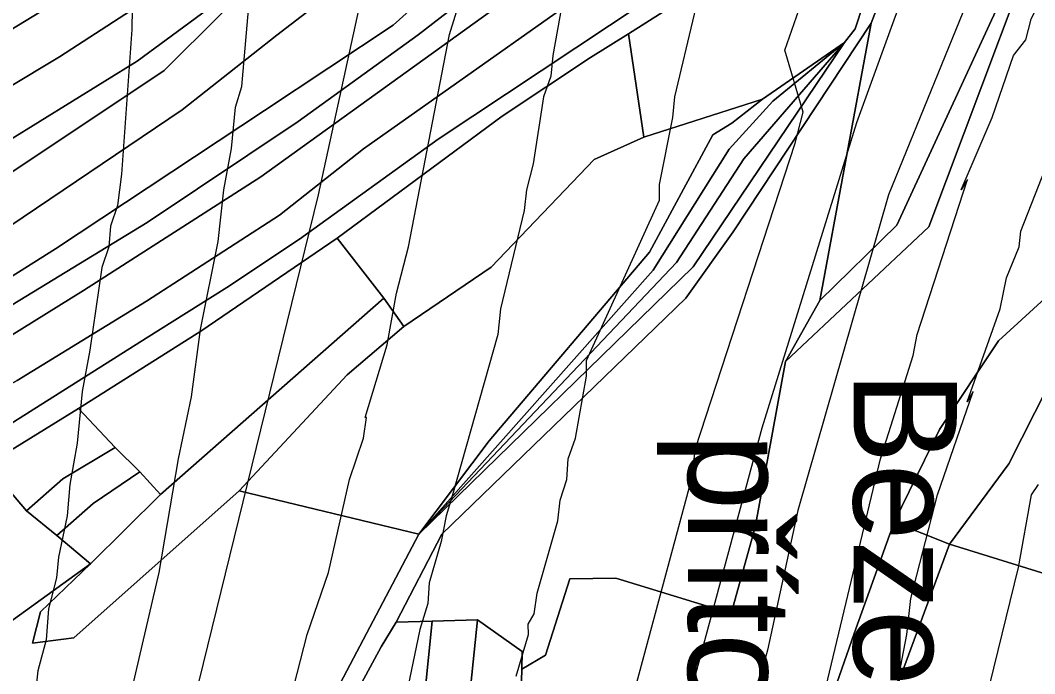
# Model space of a CAD drawing. Extents: x -510989 to -501240, y -1184665 to -1176098.
# Drawn here: x -503911.8 to -503715.6, y -1182831.5 to -1182705.2 of the extents above; entities that cross this region are included whole.
import ezdxf

# ---------------------------------------------------------------- set-up
doc = ezdxf.new("R2010")
doc.units = 0
for name, color, linetype in [('lesni_pozemek', 7, 'Continuous'), ('NAVRH_rozvodnice', 7, 'Continuous'), ('ostatni_plocha_x_neplodna_puda', 7, 'Continuous'), ('ostatni_plocha_x_ostatni_komunikace', 7, 'Continuous'), ('STAV_zaplavove_uzemi', 7, 'Continuous'), ('trvaly_travni_porost', 7, 'Continuous'), ('vrstevnice_01', 7, 'Continuous'), ('vrstevnice_02', 7, 'Continuous')]:
    doc.layers.add(name, color=color, linetype=linetype)

msp = doc.modelspace()

# ---------------------------------------------------------------- linework, layer by layer
at = {"layer": 'lesni_pozemek'}
msp.add_lwpolyline([(-503815.3, -1182848.5), (-503814.81, -1182830.66), (-503810.23, -1182827.99), (-503805.49, -1182813.21), (-503796.62, -1182813.1), (-503774.32, -1182819.89), (-503769.66, -1182803.25), (-503763.8, -1182771.19), (-503736.07, -1182745.14), (-503708.55, -1182671.87), (-503698.78, -1182685.73), (-503674.67, -1182720.41), (-503681.32, -1182727.83), (-503688.28, -1182735.56), (-503700.11, -1182746.61), (-503722.61, -1182767.17), (-503734.02, -1182784.35), (-503742.79, -1182802.23), (-503750.5, -1182823.77), (-503764.38, -1182863.46)], dxfattribs=at)
for points in [[(-503747.23, -1182705.75), (-503757.14, -1182759.37), (-503763.8, -1182771.19), (-503769.66, -1182803.25), (-503774.32, -1182819.89), (-503796.62, -1182813.1), (-503805.49, -1182813.21), (-503810.23, -1182827.99), (-503814.81, -1182830.66), (-503814.72, -1182827.26), (-503823.35, -1182821.12), (-503832.13, -1182821.4), (-503839.1, -1182821.61), (-503830.25, -1182804.58), (-503783.06, -1182758.94), (-503773.9, -1182746.1)], [(-503674.67, -1182720.41), (-503671.77, -1182724.91), (-503683.88, -1182734.04), (-503705.49, -1182761.09), (-503720.59, -1182790.96), (-503732.11, -1182806.53), (-503742.79, -1182802.23), (-503734.02, -1182784.35), (-503722.61, -1182767.17), (-503700.11, -1182746.61), (-503688.28, -1182735.56), (-503681.32, -1182727.83)], [(-503671.77, -1182724.91), (-503669.07, -1182727.52), (-503675.92, -1182743.74), (-503682.58, -1182760.02), (-503688.26, -1182773.37), (-503695.87, -1182788.25), (-503709.67, -1182813.44), (-503732.11, -1182806.53), (-503720.59, -1182790.96), (-503705.49, -1182761.09), (-503683.88, -1182734.04)], [(-503742.79, -1182802.23), (-503732.11, -1182806.53), (-503742.64, -1182835.15), (-503750.8, -1182863.28), (-503764.38, -1182863.46), (-503750.5, -1182823.77)], [(-503709.67, -1182813.44), (-503713.66, -1182829.7), (-503712.4, -1182835.5), (-503709.78, -1182837.23), (-503712.58, -1182847.07), (-503711.26, -1182855.42), (-503718.66, -1182873.27), (-503750.8, -1182863.28), (-503742.64, -1182835.15), (-503732.11, -1182806.53)], [(-503839.1, -1182821.61), (-503832.13, -1182821.4), (-503835.68, -1182856.53), (-503842.23, -1182894.82), (-503852.73, -1182893.25), (-503850.3, -1182879.16), (-503852.37, -1182855.24), (-503849.63, -1182840.43), (-503842, -1182826.37)], [(-503832.13, -1182821.4), (-503823.35, -1182821.12), (-503828.1, -1182866.76), (-503831.46, -1182887.97), (-503838.37, -1182906.57), (-503842.23, -1182894.82), (-503835.68, -1182856.53)], [(-503823.35, -1182821.12), (-503814.72, -1182827.26), (-503814.81, -1182830.66), (-503815.3, -1182848.5), (-503820.96, -1182876.75), (-503824.8, -1182891.09), (-503828.67, -1182903.18), (-503832.9, -1182908.1), (-503838.37, -1182906.57), (-503831.46, -1182887.97), (-503828.1, -1182866.76)]]:
    msp.add_lwpolyline(points, close=True, dxfattribs=at)
at = {"layer": 'ostatni_plocha_x_neplodna_puda'}
for points in [[(-503712.49, -1182654.99), (-503711.07, -1182661.09), (-503710.09, -1182665.25), (-503708.55, -1182671.87), (-503720.05, -1182696.6), (-503742.27, -1182744.85), (-503757.14, -1182759.37), (-503747.23, -1182705.75), (-503733.2, -1182669.28)], [(-503708.55, -1182671.87), (-503736.07, -1182745.14), (-503763.8, -1182771.19), (-503757.14, -1182759.37), (-503742.27, -1182744.85), (-503720.05, -1182696.6)], [(-503752.38, -1182709.54), (-503766.25, -1182720.83), (-503774.71, -1182730.11), (-503789.37, -1182753.52), (-503834.74, -1182804.56), (-503821.09, -1182786.52), (-503790.09, -1182750.03), (-503777.86, -1182727.36), (-503774.16, -1182725.09), (-503768.23, -1182720.47)], [(-503752.38, -1182709.54), (-503771.84, -1182732.01), (-503784.87, -1182752.02), (-503834.74, -1182804.56), (-503789.37, -1182753.52), (-503774.71, -1182730.11), (-503766.25, -1182720.83)], [(-503752.38, -1182709.54), (-503781.68, -1182752.88), (-503834.74, -1182804.56), (-503784.87, -1182752.02), (-503771.84, -1182732.01)]]:
    msp.add_lwpolyline(points, close=True, dxfattribs=at)
at = {"layer": 'ostatni_plocha_x_ostatni_komunikace'}
for points in [[(-503851.82, -1182837), (-503834.74, -1182804.56), (-503781.68, -1182752.88), (-503752.38, -1182709.54), (-503750.34, -1182706.89), (-503739.46, -1182673.67), (-503737.48, -1182667.37), (-503700.56, -1182632.7)], [(-503712.75, -1182649.34), (-503717.7, -1182653.35), (-503732.26, -1182666.7), (-503733.2, -1182669.28), (-503747.23, -1182705.75), (-503773.9, -1182746.1), (-503783.06, -1182758.94), (-503830.25, -1182804.58), (-503839.1, -1182821.61), (-503842, -1182826.37), (-503849.63, -1182840.43)]]:
    msp.add_lwpolyline(points, dxfattribs=at)
at = {"layer": 'STAV_zaplavove_uzemi'}
msp.add_spline([(-502250.32, -1184002.61), (-502355.07, -1183875.41), (-502442.37, -1183790.61), (-502477.29, -1183700.82), (-502532.16, -1183578.61), (-502567.08, -1183448.91), (-502626.05, -1183402.34), (-502705.41, -1183380.59), (-502814.2, -1183349.87), (-502882.03, -1183297.39), (-502931.95, -1183237.24), (-503042.02, -1183107.97), (-503139.64, -1183018.94), (-503222.14, -1182957.59), (-503308.56, -1182839.96), (-503316.24, -1182784.92), (-503330.32, -1182756.77), (-503348.24, -1182719.65), (-503334.16, -1182651.82), (-503323.92, -1182595.5), (-503313.68, -1182526.39), (-503294.1, -1182480.5), (-503251.86, -1182396.03), (-503229.34, -1182314.37), (-503216.1, -1182227.15), (-503242.43, -1182174.5), (-503271.86, -1182129.59), (-503287.34, -1182081.58), (-503343.88, -1182028.1), (-503361.79, -1182008.91), (-503396.35, -1181952.59), (-503442.43, -1181933.39), (-503497.46, -1181888.6), (-503525.62, -1181860.44), (-503528.18, -1181837.4), (-503548.66, -1181767.01), (-503558.9, -1181729.89), (-503576.82, -1181682.53), (-503578.1, -1181621.1), (-503567.86, -1181572.46), (-503552.5, -1181536.63), (-503538.04, -1181458.36), (-503518.33, -1181411.9), (-503509.88, -1181341.51), (-503497.21, -1181207.63), (-503499.77, -1181097.56), (-503498.02, -1181031.35), (-503510.82, -1180970.85), (-503549.22, -1180952.23), (-503571.32, -1180940.6), (-503605.07, -1180937.11), (-503651.61, -1180939.44), (-503671.39, -1180917.33), (-503679.53, -1180892.89), (-503713.27, -1180871.95), (-503727.24, -1180859.15), (-503734.22, -1180833.55), (-503728.4, -1180799.81), (-503741.2, -1180770.72), (-503722.82, -1180725.17), (-503721.54, -1180703.41), (-503731.78, -1180697.01), (-503767.61, -1180699.57), (-503790.65, -1180697.01), (-503817.53, -1180697.01), (-503861.04, -1180686.77), (-503889.2, -1180675.25), (-503900.72, -1180668.85), (-503953.2, -1180679.09), (-503997.99, -1180697.01), (-504063.27, -1180722.61), (-504109.34, -1180749.49), (-504142.62, -1180776.36), (-504177.18, -1180796.84), (-504211.73, -1180817.32), (-504414.98, -1180961.5), (-504472.7, -1180998.11), (-504544.51, -1181068.5), (-504600.82, -1181143.12), (-504621.94, -1181196.62), (-504641.65, -1181267.01), (-504660.25, -1181350.62), (-504634.7, -1181398.32), (-504617.66, -1181447.72), (-504600.62, -1181492.01), (-504587, -1181548.23), (-504592.11, -1181628.29), (-504569.96, -1181682.81), (-504568.26, -1181664.07), (-504554.63, -1181621.48), (-504547.82, -1181597.63)], degree=3, dxfattribs=at)
at = {"layer": 'trvaly_travni_porost'}
for points in [[(-503925.57, -1182714.27), (-503891.69, -1182693.64), (-503861, -1182669.86), (-503836.29, -1182653.75), (-503816.31, -1182643.11), (-503801.05, -1182633.83), (-503754.26, -1182603.79), (-503733.78, -1182586.69), (-503681.9, -1182556.28)], [(-503671.08, -1182579.72), (-503716.2, -1182605.22), (-503780.93, -1182640.49), (-503817.87, -1182663.28), (-503844.5, -1182680.97), (-503862.11, -1182693.17), (-503889.21, -1182713.15), (-503926.78, -1182736.35)], [(-503920.27, -1182739.07), (-503883.97, -1182714.9), (-503862.11, -1182693.17), (-503844.5, -1182680.97), (-503817.87, -1182663.28), (-503780.93, -1182640.49), (-503716.2, -1182605.22), (-503671.08, -1182579.72)], [(-503704.5, -1182584.21), (-503733.74, -1182602.05), (-503752.8, -1182611.99), (-503780.71, -1182630.48), (-503800.86, -1182642.12), (-503818.56, -1182651.66), (-503850.61, -1182674.05), (-503889.21, -1182702.59), (-503904.23, -1182712.32), (-503935.17, -1182730.84)], [(-503935.17, -1182730.84), (-503904.23, -1182712.32), (-503889.21, -1182702.59), (-503850.61, -1182674.05), (-503818.56, -1182651.66), (-503811.45, -1182650.33), (-503785.92, -1182638.29), (-503776.46, -1182632.91), (-503750.12, -1182616.95), (-503752.8, -1182611.99), (-503733.74, -1182602.05), (-503704.5, -1182584.21)], [(-503698.15, -1182607.02), (-503738.23, -1182628.08), (-503777.28, -1182651.95), (-503808.74, -1182668.11), (-503839.71, -1182690.84), (-503862.16, -1182708.11), (-503880.47, -1182722.51), (-503916.43, -1182746.75)], [(-503916.43, -1182746.75), (-503880.47, -1182722.51), (-503862.16, -1182708.11), (-503839.71, -1182690.84), (-503808.74, -1182668.11), (-503777.28, -1182651.95), (-503738.23, -1182628.08), (-503698.15, -1182607.02)], [(-504054.69, -1182841.67), (-504033.35, -1182826.97), (-504007.51, -1182813.1), (-503976.18, -1182798.59), (-503960.96, -1182790.74), (-503916.35, -1182767.82), (-503899.59, -1182757.49), (-503865.29, -1182735.48), (-503794.11, -1182684.2), (-503761.17, -1182664.67), (-503740.25, -1182644.34), (-503736.15, -1182640.63), (-503712.16, -1182627.49)], [(-503712.16, -1182627.49), (-503736.15, -1182640.63), (-503780.53, -1182663.3), (-503799.57, -1182673.76), (-503817.33, -1182686.08), (-503839.67, -1182706.14), (-503864.54, -1182722.66), (-503904.98, -1182749.38), (-503927.71, -1182763.71)], [(-504028.66, -1182837.29), (-504006.23, -1182823.79), (-503974.26, -1182806.01), (-503945.9, -1182792.59), (-503927.93, -1182783.4), (-503912.4, -1182774.88), (-503887.4, -1182759.5), (-503861.66, -1182742.88), (-503845.42, -1182730.07), (-503788.61, -1182689.91), (-503745.69, -1182663.07), (-503724.62, -1182648.32), (-503700.56, -1182632.7), (-503737.48, -1182667.37), (-503747.16, -1182674.72), (-503791.16, -1182701.79), (-503830.95, -1182728.18), (-503857.76, -1182747.57), (-503871.81, -1182756.9), (-503887.47, -1182766.7), (-503938, -1182798.58), (-503965.08, -1182810.96), (-503993.8, -1182827.15), (-504039.7, -1182858.95)], [(-503700.56, -1182632.7), (-503724.62, -1182648.32), (-503745.69, -1182663.07), (-503788.61, -1182689.91), (-503845.42, -1182730.07), (-503861.66, -1182742.88), (-503887.4, -1182759.5), (-503912.4, -1182774.88), (-503927.93, -1182783.4), (-503945.9, -1182792.59), (-503974.26, -1182806.01), (-504006.23, -1182823.79), (-504028.66, -1182837.29)], [(-504039.7, -1182858.95), (-503993.8, -1182827.15), (-503965.08, -1182810.96), (-503938, -1182798.58), (-503887.47, -1182766.7), (-503871.81, -1182756.9), (-503857.76, -1182747.57), (-503830.95, -1182728.18), (-503791.16, -1182701.79), (-503747.16, -1182674.72), (-503737.48, -1182667.37), (-503739.46, -1182673.67), (-503769.96, -1182692.43), (-503794.16, -1182707.84), (-503801.54, -1182712.42), (-503818.58, -1182723.78), (-503850.5, -1182747.37), (-503876.9, -1182765.34), (-503900.51, -1182780.26), (-503913.7, -1182788.38), (-503934.82, -1182800.1), (-503960.27, -1182813.61), (-503990.87, -1182830.74), (-504009.12, -1182840.7)]]:
    msp.add_lwpolyline(points, dxfattribs=at)
for points in [[(-503763.24, -1182600.92), (-503733.78, -1182586.69), (-503754.26, -1182603.79), (-503801.05, -1182633.83), (-503816.31, -1182643.11), (-503836.29, -1182653.75), (-503861, -1182669.86), (-503891.69, -1182693.64), (-503925.57, -1182714.27), (-503961.31, -1182735.32), (-504023.83, -1182766.32), (-504052.14, -1182785.56), (-504073.09, -1182796.86), (-504087.17, -1182803.98), (-504090.31, -1182799.54), (-504059.05, -1182782.15), (-504006.38, -1182750.87), (-503952.31, -1182724.96), (-503931.08, -1182713.41), (-503890.52, -1182687.1), (-503864.69, -1182668.21), (-503829.25, -1182643.72), (-503788, -1182618.44)], [(-503740.25, -1182644.34), (-503802.57, -1182683.04), (-503834.81, -1182708.01), (-503858.05, -1182724.78), (-503887.25, -1182744.32), (-503931.6, -1182771.34), (-504001.26, -1182807.54), (-504036.07, -1182824.72), (-504046.65, -1182831.8), (-504056.65, -1182839.04), (-504058.42, -1182836.48), (-504048.37, -1182828.89), (-504039.55, -1182823), (-504017.47, -1182811.17), (-503959.23, -1182781.42), (-503942.97, -1182772.85), (-503927.71, -1182763.71), (-503904.98, -1182749.38), (-503864.54, -1182722.66), (-503839.67, -1182706.14), (-503817.33, -1182686.08), (-503799.57, -1182673.76), (-503780.53, -1182663.3), (-503736.15, -1182640.63)], [(-503761.17, -1182664.67), (-503794.11, -1182684.2), (-503865.29, -1182735.48), (-503899.59, -1182757.49), (-503916.35, -1182767.82), (-503960.96, -1182790.74), (-503976.18, -1182798.59), (-504007.51, -1182813.1), (-504033.35, -1182826.97), (-504054.69, -1182841.67), (-504056.65, -1182839.04), (-504046.65, -1182831.8), (-504036.07, -1182824.72), (-504001.26, -1182807.54), (-503931.6, -1182771.34), (-503887.25, -1182744.32), (-503858.05, -1182724.78), (-503834.81, -1182708.01), (-503802.57, -1182683.04), (-503740.25, -1182644.34)], [(-503769.96, -1182692.43), (-503739.46, -1182673.67), (-503750.34, -1182706.89), (-503752.38, -1182709.54), (-503768.23, -1182720.47), (-503791.23, -1182727.8), (-503794.16, -1182707.84)], [(-503889.21, -1182713.15), (-503862.11, -1182693.17), (-503883.97, -1182714.9), (-503920.27, -1182739.07), (-503950.26, -1182757.75), (-503986.82, -1182775.12), (-504026.24, -1182797.01), (-504038.91, -1182804.57), (-504069.03, -1182821.55), (-504071.02, -1182818.63), (-504072.8, -1182816.29), (-504036.99, -1182796.37), (-504017.78, -1182785.09), (-503984.41, -1182766.58), (-503950.45, -1182750.11), (-503926.78, -1182736.35)], [(-503794.16, -1182707.84), (-503791.23, -1182727.8), (-503800.79, -1182732.12), (-503820.72, -1182752.98), (-503837.64, -1182764.4), (-503841.46, -1182758.94), (-503850.5, -1182747.37), (-503818.58, -1182723.78), (-503801.54, -1182712.42)], [(-503768.23, -1182720.47), (-503774.16, -1182725.09), (-503777.86, -1182727.36), (-503790.09, -1182750.03), (-503821.09, -1182786.52), (-503834.74, -1182804.56), (-503869.44, -1182796.22), (-503848.58, -1182773.74), (-503837.64, -1182764.4), (-503820.72, -1182752.98), (-503800.79, -1182732.12), (-503791.23, -1182727.8)], [(-503841.46, -1182758.94), (-503884.67, -1182796.89), (-503888.68, -1182792.5), (-503893.44, -1182787.83), (-503900.51, -1182780.26), (-503876.9, -1182765.34), (-503850.5, -1182747.37)], [(-503841.46, -1182758.94), (-503837.64, -1182764.4), (-503848.58, -1182773.74), (-503869.44, -1182796.22), (-503901.42, -1182824.59), (-503909.45, -1182825.66), (-503907.87, -1182819.58), (-503898.23, -1182810.34), (-503884.67, -1182796.89)], [(-503893.44, -1182787.83), (-503903.53, -1182793.88), (-503910.57, -1182800.07), (-503916.07, -1182793.7), (-503933.46, -1182804.88), (-503951.36, -1182814.3), (-503989.96, -1182834.23), (-504016.4, -1182849.54), (-504036.63, -1182862.36), (-504038.46, -1182860.38), (-504009.12, -1182840.7), (-503990.87, -1182830.74), (-503960.27, -1182813.61), (-503934.82, -1182800.1), (-503913.7, -1182788.38), (-503900.51, -1182780.26)], [(-503893.44, -1182787.83), (-503888.68, -1182792.5), (-503897.7, -1182798.62), (-503904.69, -1182804.84), (-503910.57, -1182800.07), (-503903.53, -1182793.88)], [(-503884.67, -1182796.89), (-503898.23, -1182810.34), (-503904.69, -1182804.84), (-503897.7, -1182798.62), (-503888.68, -1182792.5)], [(-503916.07, -1182793.7), (-503910.57, -1182800.07), (-503904.69, -1182804.84), (-503898.23, -1182810.34), (-503937.12, -1182838.42), (-503964.15, -1182855.08), (-504012.61, -1182887.19), (-504025.97, -1182872.48), (-504036.63, -1182862.36), (-504016.4, -1182849.54), (-503989.96, -1182834.23), (-503951.36, -1182814.3), (-503933.46, -1182804.88)], [(-503869.44, -1182796.22), (-503834.74, -1182804.56), (-503851.82, -1182837), (-503855.53, -1182855.21), (-503867.73, -1182855.72), (-503884.6, -1182853.49), (-503902.3, -1182846.68), (-503922.46, -1182866.64), (-503989.06, -1182912.26), (-503999.59, -1182903.02), (-504012.61, -1182887.19), (-503964.15, -1182855.08), (-503937.12, -1182838.42), (-503898.23, -1182810.34), (-503907.87, -1182819.58), (-503909.45, -1182825.66), (-503901.42, -1182824.59)]]:
    msp.add_lwpolyline(points, close=True, dxfattribs=at)
at = {"layer": 'vrstevnice_01'}
for points in [[(-503893.31, -1182848), (-503884.91, -1182812), (-503881.19, -1182790), (-503878.69, -1182778), (-503876.91, -1182765), (-503873.5, -1182748), (-503872.41, -1182738), (-503870.91, -1182730), (-503870.19, -1182722), (-503868.91, -1182718), (-503865.19, -1182675), (-503865.31, -1182671), (-503864.81, -1182667), (-503865.19, -1182663), (-503865.31, -1182653), (-503864.81, -1182647), (-503865.41, -1182643), (-503865.69, -1182634), (-503869.81, -1182602), (-503870.59, -1182597), (-503870.41, -1182589), (-503871.59, -1182579), (-503873.31, -1182575)], [(-503791.81, -1182871), (-503768.31, -1182784), (-503750, -1182725), (-503735.09, -1182684), (-503724, -1182659), (-503714.31, -1182645)], [(-503761.91, -1182859), (-503745.41, -1182790), (-503739.09, -1182770), (-503738.31, -1182766), (-503728.59, -1182736), (-503729.81, -1182738), (-503723.81, -1182724), (-503719.69, -1182712), (-503717.31, -1182709), (-503716.31, -1182705), (-503714.41, -1182701), (-503707, -1182686), (-503701.69, -1182677), (-503699.41, -1182674), (-503695.91, -1182671), (-503691.31, -1182666), (-503681.09, -1182655), (-503674.81, -1182647)], [(-503815.91, -1182832), (-503813.5, -1182824), (-503813.59, -1182822), (-503812.41, -1182820), (-503811.81, -1182816), (-503807.81, -1182802), (-503807.41, -1182798), (-503806.09, -1182794), (-503805.81, -1182790), (-503804.41, -1182786), (-503802.31, -1182774), (-503802.31, -1182771), (-503788.19, -1182740), (-503788.19, -1182737), (-503785.59, -1182724), (-503785.19, -1182720), (-503777.59, -1182688)], [(-503858.91, -1182834), (-503856.31, -1182824), (-503852.19, -1182812), (-503848.09, -1182794), (-503845.41, -1182786), (-503844.81, -1182782), (-503845.09, -1182782), (-503840.81, -1182768), (-503839, -1182758), (-503836.69, -1182749), (-503828.81, -1182708), (-503826.31, -1182700)], [(-503714.91, -1182795), (-503716.31, -1182797), (-503718.81, -1182811), (-503732.31, -1182866)]]:
    msp.add_lwpolyline(points, dxfattribs=at)
at = {"layer": 'vrstevnice_02'}
for points in [[(-503887.5, -1182875), (-503854.09, -1182739), (-503844.31, -1182694), (-503839.09, -1182666), (-503836.19, -1182624), (-503830, -1182593), (-503828.91, -1182569), (-503832.91, -1182549), (-503840.19, -1182532), (-503862, -1182495), (-503870.41, -1182474), (-503886.09, -1182419)], [(-503763.09, -1182576), (-503764.69, -1182582), (-503765, -1182586), (-503767.91, -1182594), (-503769.69, -1182602), (-503773.09, -1182612), (-503776.81, -1182619), (-503776.69, -1182622), (-503778.09, -1182626), (-503787, -1182644), (-503793.19, -1182662), (-503802.31, -1182684), (-503806.41, -1182701), (-503807, -1182702), (-503808.81, -1182712), (-503809.19, -1182716), (-503810.59, -1182720), (-503812.59, -1182733), (-503813.91, -1182738)], [(-503797.09, -1182850), (-503782, -1182794), (-503781.19, -1182788), (-503761.91, -1182729), (-503760.41, -1182723), (-503763.91, -1182711), (-503753.09, -1182680), (-503744.31, -1182661), (-503733.81, -1182643), (-503725, -1182633), (-503716.41, -1182619), (-503704.31, -1182590)], [(-503705.09, -1182661), (-503719.5, -1182684), (-503726.81, -1182697), (-503743.91, -1182739), (-503761.41, -1182800), (-503767.31, -1182827), (-503778.59, -1182868)], [(-503890.59, -1182670), (-503889.69, -1182674), (-503890.19, -1182707), (-503892.19, -1182735), (-503893, -1182741), (-503894.31, -1182745), (-503894.69, -1182749), (-503896, -1182753), (-503898.31, -1182769), (-503899.81, -1182777), (-503900.81, -1182787), (-503902.19, -1182795), (-503902.69, -1182801), (-503904.41, -1182809), (-503904.81, -1182813), (-503906.31, -1182819), (-503906.81, -1182825), (-503908.41, -1182831), (-503909.31, -1182839)], [(-503749, -1182869), (-503740.31, -1182824), (-503739.59, -1182817), (-503734.41, -1182797), (-503727.5, -1182777), (-503728.69, -1182779), (-503722.31, -1182761), (-503721.09, -1182755), (-503718.59, -1182749), (-503718.31, -1182746), (-503705.31, -1182713)], [(-503813.91, -1182738), (-503814.31, -1182742), (-503818.91, -1182761), (-503819.41, -1182766), (-503828.19, -1182797), (-503829.41, -1182801), (-503830.41, -1182806), (-503832.69, -1182814), (-503833, -1182818), (-503834.5, -1182823), (-503839.09, -1182845)]]:
    msp.add_lwpolyline(points, dxfattribs=at)

# ---------------------------------------------------------------- texts
at = {"layer": 'NAVRH_rozvodnice'}
for s, p in [('Bezejmenný', (-503750.65, -1182773.09)), ('přítok "B"', (-503782.65, -1182785.07))]:
    msp.add_text(s, height=20, rotation=270, dxfattribs=at).set_placement(p)

doc.saveas('drawing.dxf')
